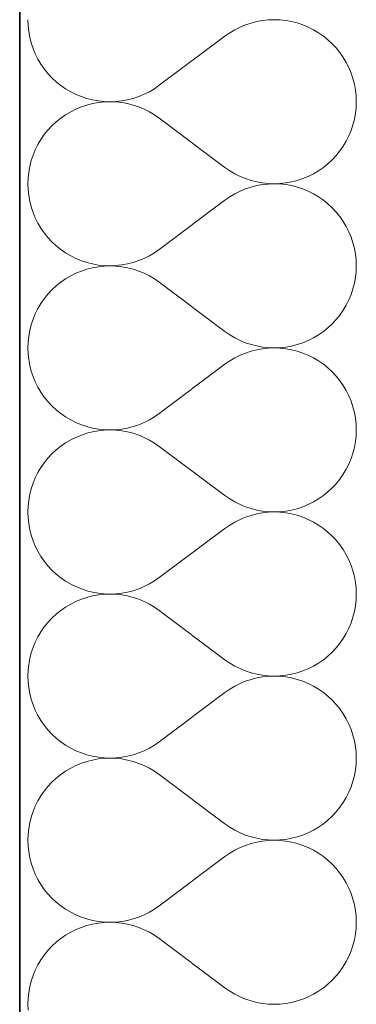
# Model space of a CAD drawing. Header units: millimetres. Extents: x -1465 to 393277, y -3788 to 454312.
# Tile 860 of 958: x 348723 to 348879, y 362555 to 363012. Entities that reach past the tile are written whole.
import ezdxf

# ---------------------------------------------------------------- set-up
doc = ezdxf.new("R2010")
doc.units = ezdxf.units.MM
doc.layers.add('- A - ocieplenie', color=8, linetype='Continuous')

# ---------------------------------------------------------------- blocks, each defined once
blk = doc.blocks.new('*X29')
at = {"layer": '- A - ocieplenie', "linetype": 'Continuous', "lineweight": 13, "ltscale": 100}
for p, q in [((19781.28, 389423.56), (19781.38, 389420.84)), ((19884.81, 389422.01), (19882.23, 389421.15)), ((19887.45, 389422.69), (19884.81, 389422.01)), ((19890.12, 389423.17), (19887.45, 389422.69)), ((19892.83, 389423.46), (19890.12, 389423.17)), ((19895.55, 389423.56), (19892.83, 389423.46)), ((19898.26, 389423.47), (19895.55, 389423.56)), ((19900.97, 389423.18), (19898.26, 389423.47)), ((19903.65, 389422.7), (19900.97, 389423.18)), ((19906.28, 389422.03), (19903.65, 389422.7)), ((19908.87, 389421.17), (19906.28, 389422.03)), ((19781.38, 389420.84), (19781.67, 389418.14)), ((19781.67, 389418.14), (19782.16, 389415.46)), ((19874.95, 389417.5), (19872.71, 389415.94)), ((19877.28, 389418.89), (19874.95, 389417.5)), ((19879.72, 389420.11), (19877.28, 389418.89)), ((19882.23, 389421.15), (19879.72, 389420.11)), ((19911.38, 389420.13), (19908.87, 389421.17)), ((19913.81, 389418.91), (19911.38, 389420.13)), ((19916.15, 389417.52), (19913.81, 389418.91)), ((19918.39, 389415.97), (19916.15, 389417.52)), ((19782.16, 389415.46), (19782.83, 389412.83)), ((19782.83, 389412.83), (19783.69, 389410.25)), ((19872.71, 389415.94), (19842.24, 389393.09)), ((19920.51, 389414.27), (19918.39, 389415.97)), ((19922.5, 389412.41), (19920.51, 389414.27)), ((19783.69, 389410.25), (19784.73, 389407.73)), ((19924.35, 389410.42), (19922.5, 389412.41)), ((19926.06, 389408.31), (19924.35, 389410.42)), ((19927.61, 389406.07), (19926.06, 389408.31)), ((19784.73, 389407.73), (19785.95, 389405.3)), ((19785.95, 389405.3), (19787.34, 389402.96)), ((19929, 389403.73), (19927.61, 389406.07)), ((19930.22, 389401.3), (19929, 389403.73)), ((19787.34, 389402.96), (19788.89, 389400.73)), ((19788.89, 389400.73), (19790.6, 389398.61)), ((19931.26, 389398.79), (19930.22, 389401.3)), ((19790.6, 389398.61), (19792.45, 389396.62)), ((19792.45, 389396.62), (19794.44, 389394.76)), ((19794.44, 389394.76), (19796.56, 389393.06)), ((19932.12, 389396.21), (19931.26, 389398.79)), ((19932.79, 389393.57), (19932.12, 389396.21)), ((19796.56, 389393.06), (19798.8, 389391.51)), ((19798.8, 389391.51), (19801.14, 389390.12)), ((19801.14, 389390.12), (19803.57, 389388.9)), ((19835.23, 389388.92), (19837.66, 389390.14)), ((19837.66, 389390.14), (19840, 389391.53)), ((19840, 389391.53), (19842.24, 389393.09)), ((19933.28, 389390.89), (19932.79, 389393.57)), ((19933.57, 389388.19), (19933.28, 389390.89)), ((19803.57, 389388.9), (19806.08, 389387.86)), ((19806.08, 389387.86), (19808.67, 389387.01)), ((19808.67, 389387.01), (19811.3, 389386.33)), ((19811.3, 389386.33), (19813.98, 389385.85)), ((19813.98, 389385.85), (19816.68, 389385.56)), ((19816.68, 389385.37), (19813.98, 389385.08)), ((19816.68, 389385.56), (19819.4, 389385.47)), ((19819.4, 389385.47), (19816.68, 389385.37)), ((19819.4, 389385.47), (19822.12, 389385.57)), ((19822.12, 389385.37), (19819.4, 389385.47)), ((19822.12, 389385.57), (19824.83, 389385.86)), ((19824.83, 389385.08), (19822.12, 389385.37)), ((19824.83, 389385.86), (19827.5, 389386.34)), ((19827.5, 389386.34), (19830.14, 389387.02)), ((19830.14, 389387.02), (19832.72, 389387.88)), ((19832.72, 389387.88), (19835.23, 389388.92)), ((19933.67, 389385.47), (19933.57, 389388.19)), ((19933.57, 389382.75), (19933.67, 389385.47)), ((19801.14, 389380.82), (19798.8, 389379.43)), ((19803.57, 389382.03), (19801.14, 389380.82)), ((19806.08, 389383.07), (19803.57, 389382.03)), ((19808.67, 389383.93), (19806.08, 389383.07)), ((19811.3, 389384.6), (19808.67, 389383.93)), ((19813.98, 389385.08), (19811.3, 389384.6)), ((19827.5, 389384.59), (19824.83, 389385.08)), ((19830.14, 389383.92), (19827.5, 389384.59)), ((19832.72, 389383.06), (19830.14, 389383.92)), ((19835.23, 389382.01), (19832.72, 389383.06)), ((19837.66, 389380.79), (19835.23, 389382.01)), ((19840, 389379.4), (19837.66, 389380.79)), ((19933.28, 389380.04), (19933.57, 389382.75)), ((19794.44, 389376.17), (19792.45, 389374.32)), ((19796.56, 389377.88), (19794.44, 389376.17)), ((19798.8, 389379.43), (19796.56, 389377.88)), ((19842.24, 389377.85), (19840, 389379.4)), ((19872.71, 389354.99), (19842.24, 389377.85)), ((19932.12, 389374.73), (19932.79, 389377.37)), ((19932.79, 389377.37), (19933.28, 389380.04)), ((19790.6, 389372.33), (19788.89, 389370.21)), ((19792.45, 389374.32), (19790.6, 389372.33)), ((19930.22, 389369.64), (19931.26, 389372.15)), ((19931.26, 389372.15), (19932.12, 389374.73)), ((19787.34, 389367.98), (19785.95, 389365.64)), ((19788.89, 389370.21), (19787.34, 389367.98)), ((19927.61, 389364.87), (19929, 389367.2)), ((19929, 389367.2), (19930.22, 389369.64)), ((19784.73, 389363.2), (19783.69, 389360.69)), ((19785.95, 389365.64), (19784.73, 389363.2)), ((19924.35, 389360.51), (19926.06, 389362.63)), ((19926.06, 389362.63), (19927.61, 389364.87)), ((19782.83, 389358.11), (19782.16, 389355.47)), ((19783.69, 389360.69), (19782.83, 389358.11)), ((19920.51, 389356.67), (19922.5, 389358.52)), ((19922.5, 389358.52), (19924.35, 389360.51)), ((19782.16, 389355.47), (19781.67, 389352.8)), ((19872.71, 389354.99), (19874.95, 389353.44)), ((19874.95, 389353.44), (19877.28, 389352.05)), ((19913.81, 389352.02), (19916.15, 389353.41)), ((19916.15, 389353.41), (19918.39, 389354.96)), ((19918.39, 389354.96), (19920.51, 389356.67)), ((19781.38, 389350.09), (19781.28, 389347.37)), ((19781.67, 389352.8), (19781.38, 389350.09)), ((19877.28, 389352.05), (19879.72, 389350.83)), ((19879.72, 389350.83), (19882.23, 389349.79)), ((19882.23, 389349.79), (19884.81, 389348.92)), ((19884.81, 389348.92), (19887.45, 389348.25)), ((19903.65, 389348.24), (19906.28, 389348.91)), ((19906.28, 389348.91), (19908.87, 389349.77)), ((19908.87, 389349.77), (19911.38, 389350.81)), ((19911.38, 389350.81), (19913.81, 389352.02)), ((19781.28, 389347.37), (19781.38, 389344.65)), ((19781.38, 389344.65), (19781.67, 389341.95)), ((19882.23, 389344.96), (19879.72, 389343.92)), ((19884.81, 389345.82), (19882.23, 389344.96)), ((19887.45, 389346.5), (19884.81, 389345.82)), ((19887.45, 389348.25), (19890.12, 389347.76)), ((19890.12, 389346.98), (19887.45, 389346.5)), ((19890.12, 389347.76), (19892.83, 389347.47)), ((19892.83, 389347.27), (19890.12, 389346.98)), ((19892.83, 389347.47), (19895.55, 389347.37)), ((19895.55, 389347.37), (19892.83, 389347.27)), ((19895.55, 389347.37), (19898.26, 389347.47)), ((19898.26, 389347.28), (19895.55, 389347.37)), ((19898.26, 389347.47), (19900.97, 389347.76)), ((19900.97, 389346.99), (19898.26, 389347.28)), ((19900.97, 389347.76), (19903.65, 389348.24)), ((19903.65, 389346.51), (19900.97, 389346.99)), ((19906.28, 389345.84), (19903.65, 389346.51)), ((19908.87, 389344.98), (19906.28, 389345.84)), ((19911.38, 389343.94), (19908.87, 389344.98)), ((19781.67, 389341.95), (19782.16, 389339.27)), ((19872.71, 389339.75), (19842.24, 389316.9)), ((19874.95, 389341.31), (19872.71, 389339.75)), ((19877.28, 389342.7), (19874.95, 389341.31)), ((19879.72, 389343.92), (19877.28, 389342.7)), ((19913.81, 389342.72), (19911.38, 389343.94)), ((19916.15, 389341.33), (19913.81, 389342.72)), ((19918.39, 389339.78), (19916.15, 389341.33)), ((19920.51, 389338.08), (19918.39, 389339.78)), ((19782.16, 389339.27), (19782.83, 389336.64)), ((19782.83, 389336.64), (19783.69, 389334.06)), ((19922.5, 389336.22), (19920.51, 389338.08)), ((19924.35, 389334.23), (19922.5, 389336.22)), ((19783.69, 389334.06), (19784.73, 389331.54)), ((19784.73, 389331.54), (19785.95, 389329.11)), ((19926.06, 389332.12), (19924.35, 389334.23)), ((19927.61, 389329.88), (19926.06, 389332.12)), ((19785.95, 389329.11), (19787.34, 389326.77)), ((19787.34, 389326.77), (19788.89, 389324.54)), ((19929, 389327.54), (19927.61, 389329.88)), ((19930.22, 389325.11), (19929, 389327.54)), ((19788.89, 389324.54), (19790.6, 389322.42)), ((19790.6, 389322.42), (19792.45, 389320.43)), ((19931.26, 389322.6), (19930.22, 389325.11)), ((19932.12, 389320.01), (19931.26, 389322.6)), ((19792.45, 389320.43), (19794.44, 389318.57)), ((19794.44, 389318.57), (19796.56, 389316.87)), ((19796.56, 389316.87), (19798.8, 389315.32)), ((19840, 389315.34), (19842.24, 389316.9)), ((19932.79, 389317.38), (19932.12, 389320.01)), ((19933.28, 389314.7), (19932.79, 389317.38)), ((19798.8, 389315.32), (19801.14, 389313.93)), ((19801.14, 389313.93), (19803.57, 389312.71)), ((19803.57, 389312.71), (19806.08, 389311.67)), ((19832.72, 389311.69), (19835.23, 389312.73)), ((19835.23, 389312.73), (19837.66, 389313.95)), ((19837.66, 389313.95), (19840, 389315.34)), ((19933.57, 389312), (19933.28, 389314.7)), ((19806.08, 389311.67), (19808.67, 389310.82)), ((19808.67, 389307.74), (19806.08, 389306.88)), ((19808.67, 389310.82), (19811.3, 389310.14)), ((19811.3, 389308.41), (19808.67, 389307.74)), ((19811.3, 389310.14), (19813.98, 389309.66)), ((19813.98, 389308.89), (19811.3, 389308.41)), ((19813.98, 389309.66), (19816.68, 389309.37)), ((19816.68, 389309.18), (19813.98, 389308.89)), ((19816.68, 389309.37), (19819.4, 389309.28)), ((19819.4, 389309.28), (19816.68, 389309.18)), ((19819.4, 389309.28), (19822.12, 389309.38)), ((19822.12, 389309.18), (19819.4, 389309.28)), ((19822.12, 389309.38), (19824.83, 389309.67)), ((19824.83, 389308.89), (19822.12, 389309.18)), ((19824.83, 389309.67), (19827.5, 389310.15)), ((19827.5, 389308.4), (19824.83, 389308.89)), ((19827.5, 389310.15), (19830.14, 389310.83)), ((19830.14, 389307.73), (19827.5, 389308.4)), ((19830.14, 389310.83), (19832.72, 389311.69)), ((19832.72, 389306.87), (19830.14, 389307.73)), ((19933.67, 389309.28), (19933.57, 389312)), ((19933.57, 389306.56), (19933.67, 389309.28)), ((19798.8, 389303.24), (19796.56, 389301.69)), ((19801.14, 389304.63), (19798.8, 389303.24)), ((19803.57, 389305.84), (19801.14, 389304.63)), ((19806.08, 389306.88), (19803.57, 389305.84)), ((19835.23, 389305.82), (19832.72, 389306.87)), ((19837.66, 389304.6), (19835.23, 389305.82)), ((19840, 389303.21), (19837.66, 389304.6)), ((19842.24, 389301.66), (19840, 389303.21)), ((19932.79, 389301.18), (19933.28, 389303.85)), ((19933.28, 389303.85), (19933.57, 389306.56)), ((19794.44, 389299.98), (19792.45, 389298.13)), ((19796.56, 389301.69), (19794.44, 389299.98)), ((19872.71, 389278.8), (19842.24, 389301.66)), ((19931.26, 389295.96), (19932.12, 389298.54)), ((19932.12, 389298.54), (19932.79, 389301.18)), ((19788.89, 389294.02), (19787.34, 389291.79)), ((19790.6, 389296.14), (19788.89, 389294.02)), ((19792.45, 389298.13), (19790.6, 389296.14)), ((19930.22, 389293.45), (19931.26, 389295.96)), ((19785.95, 389289.45), (19784.73, 389287.01)), ((19787.34, 389291.79), (19785.95, 389289.45)), ((19927.61, 389288.67), (19929, 389291.01)), ((19929, 389291.01), (19930.22, 389293.45)), ((19784.73, 389287.01), (19783.69, 389284.5)), ((19924.35, 389284.32), (19926.06, 389286.44)), ((19926.06, 389286.44), (19927.61, 389288.67)), ((19782.83, 389281.92), (19782.16, 389279.28)), ((19783.69, 389284.5), (19782.83, 389281.92)), ((19918.39, 389278.77), (19920.51, 389280.48)), ((19920.51, 389280.48), (19922.5, 389282.33)), ((19922.5, 389282.33), (19924.35, 389284.32)), ((19781.67, 389276.61), (19781.38, 389273.9)), ((19782.16, 389279.28), (19781.67, 389276.61)), ((19872.71, 389278.8), (19874.95, 389277.25)), ((19874.95, 389277.25), (19877.28, 389275.86)), ((19877.28, 389275.86), (19879.72, 389274.64)), ((19911.38, 389274.62), (19913.81, 389275.83)), ((19913.81, 389275.83), (19916.15, 389277.22)), ((19916.15, 389277.22), (19918.39, 389278.77)), ((19781.38, 389273.9), (19781.28, 389271.18)), ((19781.28, 389271.18), (19781.38, 389268.46)), ((19879.72, 389274.64), (19882.23, 389273.6)), ((19882.23, 389273.6), (19884.81, 389272.73)), ((19884.81, 389272.73), (19887.45, 389272.06)), ((19887.45, 389272.06), (19890.12, 389271.57)), ((19890.12, 389271.57), (19892.83, 389271.28)), ((19892.83, 389271.08), (19890.12, 389270.79)), ((19892.83, 389271.28), (19895.55, 389271.18)), ((19895.55, 389271.18), (19892.83, 389271.08)), ((19895.55, 389271.18), (19898.26, 389271.28)), ((19898.26, 389271.09), (19895.55, 389271.18)), ((19898.26, 389271.28), (19900.97, 389271.57)), ((19900.97, 389270.8), (19898.26, 389271.09)), ((19900.97, 389271.57), (19903.65, 389272.05)), ((19903.65, 389272.05), (19906.28, 389272.72)), ((19906.28, 389272.72), (19908.87, 389273.58)), ((19908.87, 389273.58), (19911.38, 389274.62)), ((19781.38, 389268.46), (19781.67, 389265.76)), ((19877.28, 389266.51), (19874.95, 389265.12)), ((19879.72, 389267.73), (19877.28, 389266.51)), ((19882.23, 389268.77), (19879.72, 389267.73)), ((19884.81, 389269.63), (19882.23, 389268.77)), ((19887.45, 389270.31), (19884.81, 389269.63)), ((19890.12, 389270.79), (19887.45, 389270.31)), ((19903.65, 389270.32), (19900.97, 389270.8)), ((19906.28, 389269.65), (19903.65, 389270.32)), ((19908.87, 389268.79), (19906.28, 389269.65)), ((19911.38, 389267.75), (19908.87, 389268.79)), ((19913.81, 389266.53), (19911.38, 389267.75)), ((19916.15, 389265.14), (19913.81, 389266.53)), ((19781.67, 389265.76), (19782.16, 389263.08)), ((19782.16, 389263.08), (19782.83, 389260.45)), ((19872.71, 389263.56), (19842.24, 389240.71)), ((19874.95, 389265.12), (19872.71, 389263.56)), ((19918.39, 389263.59), (19916.15, 389265.14)), ((19920.51, 389261.89), (19918.39, 389263.59)), ((19922.5, 389260.03), (19920.51, 389261.89)), ((19782.83, 389260.45), (19783.69, 389257.86)), ((19783.69, 389257.86), (19784.73, 389255.35)), ((19924.35, 389258.04), (19922.5, 389260.03)), ((19926.06, 389255.92), (19924.35, 389258.04)), ((19784.73, 389255.35), (19785.95, 389252.92)), ((19785.95, 389252.92), (19787.34, 389250.58)), ((19927.61, 389253.69), (19926.06, 389255.92)), ((19929, 389251.35), (19927.61, 389253.69)), ((19787.34, 389250.58), (19788.89, 389248.35)), ((19788.89, 389248.35), (19790.6, 389246.23)), ((19930.22, 389248.92), (19929, 389251.35)), ((19931.26, 389246.41), (19930.22, 389248.92)), ((19790.6, 389246.23), (19792.45, 389244.24)), ((19792.45, 389244.24), (19794.44, 389242.38)), ((19932.12, 389243.82), (19931.26, 389246.41)), ((19932.79, 389241.19), (19932.12, 389243.82)), ((19794.44, 389242.38), (19796.56, 389240.68)), ((19796.56, 389240.68), (19798.8, 389239.13)), ((19798.8, 389239.13), (19801.14, 389237.74)), ((19837.66, 389237.76), (19840, 389239.15)), ((19840, 389239.15), (19842.24, 389240.71)), ((19933.28, 389238.51), (19932.79, 389241.19)), ((19801.14, 389237.74), (19803.57, 389236.52)), ((19803.57, 389236.52), (19806.08, 389235.48)), ((19806.08, 389235.48), (19808.67, 389234.62)), ((19808.67, 389234.62), (19811.3, 389233.95)), ((19827.5, 389233.96), (19830.14, 389234.64)), ((19830.14, 389234.64), (19832.72, 389235.5)), ((19832.72, 389235.5), (19835.23, 389236.54)), ((19835.23, 389236.54), (19837.66, 389237.76)), ((19933.57, 389235.81), (19933.28, 389238.51)), ((19933.67, 389233.09), (19933.57, 389235.81)), ((19806.08, 389230.69), (19803.57, 389229.65)), ((19808.67, 389231.55), (19806.08, 389230.69)), ((19811.3, 389232.22), (19808.67, 389231.55)), ((19811.3, 389233.95), (19813.98, 389233.47)), ((19813.98, 389232.7), (19811.3, 389232.22)), ((19813.98, 389233.47), (19816.68, 389233.18)), ((19816.68, 389232.99), (19813.98, 389232.7)), ((19816.68, 389233.18), (19819.4, 389233.09)), ((19819.4, 389233.09), (19816.68, 389232.99)), ((19819.4, 389233.09), (19822.12, 389233.19)), ((19822.12, 389232.99), (19819.4, 389233.09)), ((19822.12, 389233.19), (19824.83, 389233.48)), ((19824.83, 389232.7), (19822.12, 389232.99)), ((19824.83, 389233.48), (19827.5, 389233.96)), ((19827.5, 389232.21), (19824.83, 389232.7)), ((19830.14, 389231.54), (19827.5, 389232.21)), ((19832.72, 389230.68), (19830.14, 389231.54)), ((19835.23, 389229.63), (19832.72, 389230.68)), ((19933.28, 389227.66), (19933.57, 389230.37)), ((19933.57, 389230.37), (19933.67, 389233.09)), ((19796.56, 389225.5), (19794.44, 389223.79)), ((19798.8, 389227.05), (19796.56, 389225.5)), ((19801.14, 389228.44), (19798.8, 389227.05)), ((19803.57, 389229.65), (19801.14, 389228.44)), ((19837.66, 389228.41), (19835.23, 389229.63)), ((19840, 389227.02), (19837.66, 389228.41)), ((19842.24, 389225.47), (19840, 389227.02)), ((19872.71, 389202.61), (19842.24, 389225.47)), ((19932.79, 389224.99), (19933.28, 389227.66)), ((19792.45, 389221.94), (19790.6, 389219.95)), ((19794.44, 389223.79), (19792.45, 389221.94)), ((19931.26, 389219.77), (19932.12, 389222.35)), ((19932.12, 389222.35), (19932.79, 389224.99)), ((19788.89, 389217.83), (19787.34, 389215.6)), ((19790.6, 389219.95), (19788.89, 389217.83)), ((19929, 389214.82), (19930.22, 389217.26)), ((19930.22, 389217.26), (19931.26, 389219.77)), ((19785.95, 389213.26), (19784.73, 389210.82)), ((19787.34, 389215.6), (19785.95, 389213.26)), ((19926.06, 389210.25), (19927.61, 389212.48)), ((19927.61, 389212.48), (19929, 389214.82)), ((19783.69, 389208.31), (19782.83, 389205.73)), ((19784.73, 389210.82), (19783.69, 389208.31)), ((19922.5, 389206.14), (19924.35, 389208.13)), ((19924.35, 389208.13), (19926.06, 389210.25)), ((19782.16, 389203.09), (19781.67, 389200.42)), ((19782.83, 389205.73), (19782.16, 389203.09)), ((19872.71, 389202.61), (19874.95, 389201.06)), ((19916.15, 389201.03), (19918.39, 389202.58)), ((19918.39, 389202.58), (19920.51, 389204.29)), ((19920.51, 389204.29), (19922.5, 389206.14)), ((19781.67, 389200.42), (19781.38, 389197.71)), ((19874.95, 389201.06), (19877.28, 389199.67)), ((19877.28, 389199.67), (19879.72, 389198.45)), ((19879.72, 389198.45), (19882.23, 389197.4)), ((19908.87, 389197.39), (19911.38, 389198.43)), ((19911.38, 389198.43), (19913.81, 389199.64)), ((19913.81, 389199.64), (19916.15, 389201.03)), ((19781.38, 389197.71), (19781.28, 389194.99)), ((19781.28, 389194.99), (19781.38, 389192.27)), ((19882.23, 389197.4), (19884.81, 389196.54)), ((19884.81, 389193.44), (19882.23, 389192.58)), ((19884.81, 389196.54), (19887.45, 389195.87)), ((19887.45, 389194.12), (19884.81, 389193.44)), ((19887.45, 389195.87), (19890.12, 389195.38)), ((19890.12, 389194.6), (19887.45, 389194.12)), ((19890.12, 389195.38), (19892.83, 389195.09)), ((19892.83, 389194.89), (19890.12, 389194.6)), ((19892.83, 389195.09), (19895.55, 389194.99)), ((19895.55, 389194.99), (19892.83, 389194.89)), ((19895.55, 389194.99), (19898.26, 389195.09)), ((19898.26, 389194.9), (19895.55, 389194.99)), ((19898.26, 389195.09), (19900.97, 389195.38)), ((19900.97, 389194.61), (19898.26, 389194.9)), ((19900.97, 389195.38), (19903.65, 389195.86)), ((19903.65, 389194.13), (19900.97, 389194.61)), ((19903.65, 389195.86), (19906.28, 389196.53)), ((19906.28, 389193.45), (19903.65, 389194.13)), ((19906.28, 389196.53), (19908.87, 389197.39)), ((19908.87, 389192.6), (19906.28, 389193.45)), ((19781.38, 389192.27), (19781.67, 389189.57)), ((19781.67, 389189.57), (19782.16, 389186.89)), ((19874.95, 389188.93), (19872.71, 389187.37)), ((19877.28, 389190.32), (19874.95, 389188.93)), ((19879.72, 389191.54), (19877.28, 389190.32)), ((19882.23, 389192.58), (19879.72, 389191.54)), ((19911.38, 389191.56), (19908.87, 389192.6)), ((19913.81, 389190.34), (19911.38, 389191.56)), ((19916.15, 389188.95), (19913.81, 389190.34)), ((19918.39, 389187.4), (19916.15, 389188.95)), ((19782.16, 389186.89), (19782.83, 389184.26)), ((19782.83, 389184.26), (19783.69, 389181.67)), ((19872.71, 389187.37), (19842.24, 389164.52)), ((19920.51, 389185.7), (19918.39, 389187.4)), ((19922.5, 389183.84), (19920.51, 389185.7)), ((19783.69, 389181.67), (19784.73, 389179.16)), ((19924.35, 389181.85), (19922.5, 389183.84)), ((19926.06, 389179.73), (19924.35, 389181.85)), ((19927.61, 389177.5), (19926.06, 389179.73)), ((19784.73, 389179.16), (19785.95, 389176.73)), ((19785.95, 389176.73), (19787.34, 389174.39)), ((19929, 389175.16), (19927.61, 389177.5)), ((19930.22, 389172.73), (19929, 389175.16)), ((19787.34, 389174.39), (19788.89, 389172.15)), ((19788.89, 389172.15), (19790.6, 389170.04)), ((19931.26, 389170.22), (19930.22, 389172.73)), ((19790.6, 389170.04), (19792.45, 389168.05)), ((19792.45, 389168.05), (19794.44, 389166.19)), ((19794.44, 389166.19), (19796.56, 389164.49)), ((19932.12, 389167.63), (19931.26, 389170.22)), ((19932.79, 389165), (19932.12, 389167.63)), ((19796.56, 389164.49), (19798.8, 389162.94)), ((19798.8, 389162.94), (19801.14, 389161.55)), ((19801.14, 389161.55), (19803.57, 389160.33)), ((19835.23, 389160.35), (19837.66, 389161.57)), ((19837.66, 389161.57), (19840, 389162.96)), ((19840, 389162.96), (19842.24, 389164.52)), ((19933.28, 389162.32), (19932.79, 389165)), ((19933.57, 389159.62), (19933.28, 389162.32)), ((19803.57, 389160.33), (19806.08, 389159.29)), ((19806.08, 389159.29), (19808.67, 389158.43)), ((19808.67, 389158.43), (19811.3, 389157.76)), ((19811.3, 389157.76), (19813.98, 389157.28)), ((19813.98, 389157.28), (19816.68, 389156.99)), ((19816.68, 389156.8), (19813.98, 389156.51)), ((19816.68, 389156.99), (19819.4, 389156.9)), ((19819.4, 389156.9), (19816.68, 389156.8)), ((19819.4, 389156.9), (19822.12, 389157)), ((19822.12, 389156.8), (19819.4, 389156.9)), ((19822.12, 389157), (19824.83, 389157.29)), ((19824.83, 389156.51), (19822.12, 389156.8)), ((19824.83, 389157.29), (19827.5, 389157.77)), ((19827.5, 389157.77), (19830.14, 389158.45)), ((19830.14, 389158.45), (19832.72, 389159.31)), ((19832.72, 389159.31), (19835.23, 389160.35)), ((19933.67, 389156.9), (19933.57, 389159.62)), ((19933.57, 389154.18), (19933.67, 389156.9)), ((19801.14, 389152.25), (19798.8, 389150.86)), ((19803.57, 389153.46), (19801.14, 389152.25)), ((19806.08, 389154.5), (19803.57, 389153.46)), ((19808.67, 389155.36), (19806.08, 389154.5)), ((19811.3, 389156.03), (19808.67, 389155.36)), ((19813.98, 389156.51), (19811.3, 389156.03)), ((19827.5, 389156.02), (19824.83, 389156.51)), ((19830.14, 389155.35), (19827.5, 389156.02)), ((19832.72, 389154.48), (19830.14, 389155.35)), ((19835.23, 389153.44), (19832.72, 389154.48)), ((19837.66, 389152.22), (19835.23, 389153.44)), ((19840, 389150.83), (19837.66, 389152.22)), ((19933.28, 389151.47), (19933.57, 389154.18)), ((19794.44, 389147.6), (19792.45, 389145.75)), ((19796.56, 389149.31), (19794.44, 389147.6)), ((19798.8, 389150.86), (19796.56, 389149.31)), ((19842.24, 389149.28), (19840, 389150.83)), ((19872.71, 389126.42), (19842.24, 389149.28)), ((19932.12, 389146.16), (19932.79, 389148.8)), ((19932.79, 389148.8), (19933.28, 389151.47)), ((19790.6, 389143.76), (19788.89, 389141.64)), ((19792.45, 389145.75), (19790.6, 389143.76)), ((19930.22, 389141.07), (19931.26, 389143.58)), ((19931.26, 389143.58), (19932.12, 389146.16)), ((19787.34, 389139.41), (19785.95, 389137.07)), ((19788.89, 389141.64), (19787.34, 389139.41)), ((19927.61, 389136.29), (19929, 389138.63)), ((19929, 389138.63), (19930.22, 389141.07)), ((19784.73, 389134.63), (19783.69, 389132.12)), ((19785.95, 389137.07), (19784.73, 389134.63)), ((19924.35, 389131.94), (19926.06, 389134.06)), ((19926.06, 389134.06), (19927.61, 389136.29)), ((19782.83, 389129.54), (19782.16, 389126.9)), ((19783.69, 389132.12), (19782.83, 389129.54)), ((19920.51, 389128.1), (19922.5, 389129.95)), ((19922.5, 389129.95), (19924.35, 389131.94)), ((19782.16, 389126.9), (19781.67, 389124.23)), ((19872.71, 389126.42), (19874.95, 389124.87)), ((19874.95, 389124.87), (19877.28, 389123.48)), ((19913.81, 389123.45), (19916.15, 389124.84)), ((19916.15, 389124.84), (19918.39, 389126.39)), ((19918.39, 389126.39), (19920.51, 389128.1)), ((19781.38, 389121.52), (19781.28, 389118.8)), ((19781.67, 389124.23), (19781.38, 389121.52)), ((19877.28, 389123.48), (19879.72, 389122.26)), ((19879.72, 389122.26), (19882.23, 389121.21)), ((19882.23, 389121.21), (19884.81, 389120.35)), ((19884.81, 389120.35), (19887.45, 389119.68)), ((19903.65, 389119.67), (19906.28, 389120.34)), ((19906.28, 389120.34), (19908.87, 389121.2)), ((19908.87, 389121.2), (19911.38, 389122.24)), ((19911.38, 389122.24), (19913.81, 389123.45)), ((19781.28, 389118.8), (19781.38, 389116.08)), ((19781.38, 389116.08), (19781.67, 389113.38)), ((19882.23, 389116.39), (19879.72, 389115.35)), ((19884.81, 389117.25), (19882.23, 389116.39)), ((19887.45, 389117.93), (19884.81, 389117.25)), ((19887.45, 389119.68), (19890.12, 389119.19)), ((19890.12, 389118.41), (19887.45, 389117.93)), ((19890.12, 389119.19), (19892.83, 389118.9)), ((19892.83, 389118.7), (19890.12, 389118.41)), ((19892.83, 389118.9), (19895.55, 389118.8)), ((19895.55, 389118.8), (19892.83, 389118.7)), ((19895.55, 389118.8), (19898.26, 389118.9)), ((19898.26, 389118.71), (19895.55, 389118.8)), ((19898.26, 389118.9), (19900.97, 389119.19)), ((19900.97, 389118.42), (19898.26, 389118.71)), ((19900.97, 389119.19), (19903.65, 389119.67)), ((19903.65, 389117.94), (19900.97, 389118.42)), ((19906.28, 389117.26), (19903.65, 389117.94)), ((19908.87, 389116.41), (19906.28, 389117.26)), ((19911.38, 389115.37), (19908.87, 389116.41)), ((19781.67, 389113.38), (19782.16, 389110.7)), ((19872.71, 389111.18), (19842.24, 389088.33)), ((19874.95, 389112.74), (19872.71, 389111.18)), ((19877.28, 389114.13), (19874.95, 389112.74)), ((19879.72, 389115.35), (19877.28, 389114.13)), ((19913.81, 389114.15), (19911.38, 389115.37)), ((19916.15, 389112.76), (19913.81, 389114.15)), ((19918.39, 389111.21), (19916.15, 389112.76)), ((19920.51, 389109.51), (19918.39, 389111.21)), ((19782.16, 389110.7), (19782.83, 389108.06)), ((19782.83, 389108.06), (19783.69, 389105.48)), ((19922.5, 389107.65), (19920.51, 389109.51)), ((19924.35, 389105.66), (19922.5, 389107.65)), ((19783.69, 389105.48), (19784.73, 389102.97)), ((19784.73, 389102.97), (19785.95, 389100.54)), ((19926.06, 389103.54), (19924.35, 389105.66)), ((19927.61, 389101.31), (19926.06, 389103.54)), ((19785.95, 389100.54), (19787.34, 389098.2)), ((19787.34, 389098.2), (19788.89, 389095.96)), ((19929, 389098.97), (19927.61, 389101.31)), ((19930.22, 389096.54), (19929, 389098.97)), ((19788.89, 389095.96), (19790.6, 389093.85)), ((19790.6, 389093.85), (19792.45, 389091.86)), ((19931.26, 389094.02), (19930.22, 389096.54)), ((19932.12, 389091.44), (19931.26, 389094.02)), ((19792.45, 389091.86), (19794.44, 389090)), ((19794.44, 389090), (19796.56, 389088.3)), ((19796.56, 389088.3), (19798.8, 389086.75)), ((19840, 389086.77), (19842.24, 389088.33)), ((19932.79, 389088.81), (19932.12, 389091.44)), ((19933.28, 389086.13), (19932.79, 389088.81)), ((19798.8, 389086.75), (19801.14, 389085.36)), ((19801.14, 389085.36), (19803.57, 389084.14)), ((19803.57, 389084.14), (19806.08, 389083.1)), ((19832.72, 389083.12), (19835.23, 389084.16)), ((19835.23, 389084.16), (19837.66, 389085.38)), ((19837.66, 389085.38), (19840, 389086.77)), ((19933.57, 389083.43), (19933.28, 389086.13)), ((19806.08, 389083.1), (19808.67, 389082.24)), ((19808.67, 389079.17), (19806.08, 389078.31)), ((19808.67, 389082.24), (19811.3, 389081.57)), ((19811.3, 389079.84), (19808.67, 389079.17)), ((19811.3, 389081.57), (19813.98, 389081.09)), ((19813.98, 389080.32), (19811.3, 389079.84)), ((19813.98, 389081.09), (19816.68, 389080.8)), ((19816.68, 389080.61), (19813.98, 389080.32)), ((19816.68, 389080.8), (19819.4, 389080.71)), ((19819.4, 389080.71), (19816.68, 389080.61)), ((19819.4, 389080.71), (19822.12, 389080.81)), ((19822.12, 389080.61), (19819.4, 389080.71)), ((19822.12, 389080.81), (19824.83, 389081.1)), ((19824.83, 389080.31), (19822.12, 389080.61)), ((19824.83, 389081.1), (19827.5, 389081.58)), ((19827.5, 389079.83), (19824.83, 389080.31)), ((19827.5, 389081.58), (19830.14, 389082.26)), ((19830.14, 389079.16), (19827.5, 389079.83)), ((19830.14, 389082.26), (19832.72, 389083.12)), ((19832.72, 389078.29), (19830.14, 389079.16)), ((19933.67, 389080.71), (19933.57, 389083.43)), ((19933.57, 389077.99), (19933.67, 389080.71)), ((19798.8, 389074.67), (19796.56, 389073.12)), ((19801.14, 389076.05), (19798.8, 389074.67)), ((19803.57, 389077.27), (19801.14, 389076.05)), ((19806.08, 389078.31), (19803.57, 389077.27)), ((19835.23, 389077.25), (19832.72, 389078.29)), ((19837.66, 389076.03), (19835.23, 389077.25)), ((19840, 389074.64), (19837.66, 389076.03)), ((19842.24, 389073.09), (19840, 389074.64)), ((19932.79, 389072.61), (19933.28, 389075.28)), ((19933.28, 389075.28), (19933.57, 389077.99)), ((19794.44, 389071.41), (19792.45, 389069.56)), ((19796.56, 389073.12), (19794.44, 389071.41)), ((19872.71, 389050.23), (19842.24, 389073.09)), ((19931.26, 389067.39), (19932.12, 389069.97)), ((19932.12, 389069.97), (19932.79, 389072.61)), ((19788.89, 389065.45), (19787.34, 389063.21)), ((19790.6, 389067.57), (19788.89, 389065.45)), ((19792.45, 389069.56), (19790.6, 389067.57)), ((19930.22, 389064.88), (19931.26, 389067.39)), ((19785.95, 389060.88), (19784.73, 389058.44)), ((19787.34, 389063.21), (19785.95, 389060.88)), ((19927.61, 389060.1), (19929, 389062.44)), ((19929, 389062.44), (19930.22, 389064.88)), ((19784.73, 389058.44), (19783.69, 389055.93)), ((19924.35, 389055.75), (19926.06, 389057.87)), ((19926.06, 389057.87), (19927.61, 389060.1)), ((19782.83, 389053.35), (19782.16, 389050.71)), ((19783.69, 389055.93), (19782.83, 389053.35)), ((19918.39, 389050.2), (19920.51, 389051.91)), ((19920.51, 389051.91), (19922.5, 389053.76)), ((19922.5, 389053.76), (19924.35, 389055.75)), ((19781.67, 389048.03), (19781.38, 389045.33)), ((19782.16, 389050.71), (19781.67, 389048.03)), ((19872.71, 389050.23), (19874.95, 389048.68)), ((19874.95, 389048.68), (19877.28, 389047.29)), ((19877.28, 389047.29), (19879.72, 389046.07)), ((19911.38, 389046.05), (19913.81, 389047.26)), ((19913.81, 389047.26), (19916.15, 389048.65)), ((19916.15, 389048.65), (19918.39, 389050.2)), ((19781.38, 389045.33), (19781.28, 389042.61)), ((19781.28, 389042.61), (19781.38, 389039.89)), ((19879.72, 389046.07), (19882.23, 389045.02)), ((19882.23, 389045.02), (19884.81, 389044.16)), ((19884.81, 389044.16), (19887.45, 389043.49)), ((19887.45, 389043.49), (19890.12, 389043)), ((19890.12, 389043), (19892.83, 389042.71)), ((19892.83, 389042.51), (19890.12, 389042.22)), ((19892.83, 389042.71), (19895.55, 389042.61)), ((19895.55, 389042.61), (19892.83, 389042.51)), ((19895.55, 389042.61), (19898.26, 389042.71)), ((19898.26, 389042.52), (19895.55, 389042.61)), ((19898.26, 389042.71), (19900.97, 389043)), ((19900.97, 389042.23), (19898.26, 389042.52)), ((19900.97, 389043), (19903.65, 389043.48)), ((19903.65, 389043.48), (19906.28, 389044.15)), ((19906.28, 389044.15), (19908.87, 389045.01)), ((19908.87, 389045.01), (19911.38, 389046.05)), ((19781.38, 389039.89), (19781.67, 389037.19)), ((19877.28, 389037.94), (19874.95, 389036.55)), ((19879.72, 389039.16), (19877.28, 389037.94)), ((19882.23, 389040.2), (19879.72, 389039.16)), ((19884.81, 389041.06), (19882.23, 389040.2)), ((19887.45, 389041.73), (19884.81, 389041.06)), ((19890.12, 389042.22), (19887.45, 389041.73)), ((19903.65, 389041.75), (19900.97, 389042.23)), ((19906.28, 389041.07), (19903.65, 389041.75)), ((19908.87, 389040.22), (19906.28, 389041.07)), ((19911.38, 389039.18), (19908.87, 389040.22)), ((19913.81, 389037.96), (19911.38, 389039.18)), ((19916.15, 389036.57), (19913.81, 389037.96)), ((19781.67, 389037.19), (19782.16, 389034.51)), ((19782.16, 389034.51), (19782.83, 389031.87)), ((19872.71, 389034.99), (19842.24, 389012.14)), ((19874.95, 389036.55), (19872.71, 389034.99)), ((19918.39, 389035.02), (19916.15, 389036.57)), ((19920.51, 389033.32), (19918.39, 389035.02)), ((19922.5, 389031.46), (19920.51, 389033.32)), ((19782.83, 389031.87), (19783.69, 389029.29)), ((19783.69, 389029.29), (19784.73, 389026.78)), ((19924.35, 389029.47), (19922.5, 389031.46)), ((19926.06, 389027.35), (19924.35, 389029.47)), ((19784.73, 389026.78), (19785.95, 389024.35)), ((19785.95, 389024.35), (19787.34, 389022.01)), ((19927.61, 389025.12), (19926.06, 389027.35)), ((19929, 389022.78), (19927.61, 389025.12)), ((19787.34, 389022.01), (19788.89, 389019.77)), ((19788.89, 389019.77), (19790.6, 389017.66)), ((19930.22, 389020.35), (19929, 389022.78)), ((19931.26, 389017.83), (19930.22, 389020.35)), ((19790.6, 389017.66), (19792.45, 389015.67)), ((19792.45, 389015.67), (19794.44, 389013.81)), ((19932.12, 389015.25), (19931.26, 389017.83)), ((19932.79, 389012.62), (19932.12, 389015.25)), ((19794.44, 389013.81), (19796.56, 389012.11)), ((19796.56, 389012.11), (19798.8, 389010.56)), ((19798.8, 389010.56), (19801.14, 389009.17)), ((19837.66, 389009.19), (19840, 389010.58)), ((19840, 389010.58), (19842.24, 389012.14)), ((19933.28, 389009.94), (19932.79, 389012.62)), ((19801.14, 389009.17), (19803.57, 389007.95)), ((19803.57, 389007.95), (19806.08, 389006.91)), ((19806.08, 389006.91), (19808.67, 389006.05)), ((19808.67, 389006.05), (19811.3, 389005.38)), ((19827.5, 389005.39), (19830.14, 389006.07)), ((19830.14, 389006.07), (19832.72, 389006.93)), ((19832.72, 389006.93), (19835.23, 389007.97)), ((19835.23, 389007.97), (19837.66, 389009.19)), ((19933.57, 389007.23), (19933.28, 389009.94)), ((19933.67, 389004.52), (19933.57, 389007.23)), ((19806.08, 389002.12), (19803.57, 389001.08)), ((19808.67, 389002.98), (19806.08, 389002.12)), ((19811.3, 389003.65), (19808.67, 389002.98)), ((19811.3, 389005.38), (19813.98, 389004.9)), ((19813.98, 389004.13), (19811.3, 389003.65)), ((19813.98, 389004.9), (19816.68, 389004.61)), ((19816.68, 389004.42), (19813.98, 389004.13)), ((19816.68, 389004.61), (19819.4, 389004.52)), ((19819.4, 389004.52), (19816.68, 389004.42)), ((19819.4, 389004.52), (19822.12, 389004.61)), ((19822.12, 389004.42), (19819.4, 389004.52)), ((19822.12, 389004.61), (19824.83, 389004.91)), ((19824.83, 389004.12), (19822.12, 389004.42)), ((19824.83, 389004.91), (19827.5, 389005.39)), ((19827.5, 389003.64), (19824.83, 389004.12)), ((19830.14, 389002.96), (19827.5, 389003.64)), ((19832.72, 389002.1), (19830.14, 389002.96)), ((19835.23, 389001.06), (19832.72, 389002.1)), ((19933.28, 388999.09), (19933.57, 389001.8)), ((19933.57, 389001.8), (19933.67, 389004.52)), ((19796.56, 388996.93), (19794.44, 388995.22)), ((19798.8, 388998.48), (19796.56, 388996.93)), ((19801.14, 388999.86), (19798.8, 388998.48)), ((19803.57, 389001.08), (19801.14, 388999.86)), ((19837.66, 388999.84), (19835.23, 389001.06)), ((19840, 388998.45), (19837.66, 388999.84)), ((19842.24, 388996.9), (19840, 388998.45)), ((19872.71, 388974.04), (19842.24, 388996.9)), ((19932.79, 388996.41), (19933.28, 388999.09)), ((19792.45, 388993.37), (19790.6, 388991.38)), ((19794.44, 388995.22), (19792.45, 388993.37)), ((19931.26, 388991.2), (19932.12, 388993.78)), ((19932.12, 388993.78), (19932.79, 388996.41)), ((19788.89, 388989.26), (19787.34, 388987.02)), ((19790.6, 388991.38), (19788.89, 388989.26)), ((19929, 388986.25), (19930.22, 388988.68)), ((19930.22, 388988.68), (19931.26, 388991.2)), ((19785.95, 388984.68), (19784.73, 388982.25)), ((19787.34, 388987.02), (19785.95, 388984.68)), ((19926.06, 388981.68), (19927.61, 388983.91)), ((19927.61, 388983.91), (19929, 388986.25)), ((19783.69, 388979.74), (19782.83, 388977.16)), ((19784.73, 388982.25), (19783.69, 388979.74)), ((19922.5, 388977.57), (19924.35, 388979.56)), ((19924.35, 388979.56), (19926.06, 388981.68)), ((19782.16, 388974.52), (19781.67, 388971.84)), ((19782.83, 388977.16), (19782.16, 388974.52)), ((19872.71, 388974.04), (19874.95, 388972.49)), ((19916.15, 388972.46), (19918.39, 388974.01)), ((19918.39, 388974.01), (19920.51, 388975.72)), ((19920.51, 388975.72), (19922.5, 388977.57)), ((19781.67, 388971.84), (19781.38, 388969.14)), ((19874.95, 388972.49), (19877.28, 388971.1)), ((19877.28, 388971.1), (19879.72, 388969.88)), ((19879.72, 388969.88), (19882.23, 388968.83)), ((19908.87, 388968.82), (19911.38, 388969.86)), ((19911.38, 388969.86), (19913.81, 388971.07)), ((19913.81, 388971.07), (19916.15, 388972.46)), ((19781.38, 388969.14), (19781.28, 388966.42)), ((19781.28, 388966.42), (19781.38, 388963.7)), ((19882.23, 388968.83), (19884.81, 388967.97)), ((19884.81, 388967.97), (19887.45, 388967.3)), ((19887.45, 388967.3), (19890.12, 388966.81)), ((19890.12, 388966.81), (19892.83, 388966.52)), ((19892.83, 388966.52), (19895.55, 388966.42)), ((19895.55, 388966.42), (19898.26, 388966.52)), ((19898.26, 388966.52), (19900.97, 388966.81)), ((19900.97, 388966.81), (19903.65, 388967.29)), ((19903.65, 388967.29), (19906.28, 388967.96)), ((19906.28, 388967.96), (19908.87, 388968.82))]:
    blk.add_line(p, q, dxfattribs=at)

msp = doc.modelspace()

# ---------------------------------------------------------------- linework, layer by layer
at = {"layer": '- A - ocieplenie', "color": 8, "linetype": 'Continuous', "lineweight": 35, "ltscale": 100, "flags": 128}
msp.add_lwpolyline([(348722.77, 369651.04), (348722.77, 362075.27)], dxfattribs=at)

# ---------------------------------------------------------------- block references
at = {"color": 8, "linetype": 'Continuous', "lineweight": 20, "ltscale": 100}
msp.add_blockref('*X29', (328945.29, -26411.59), dxfattribs=at)

doc.saveas('drawing.dxf')
